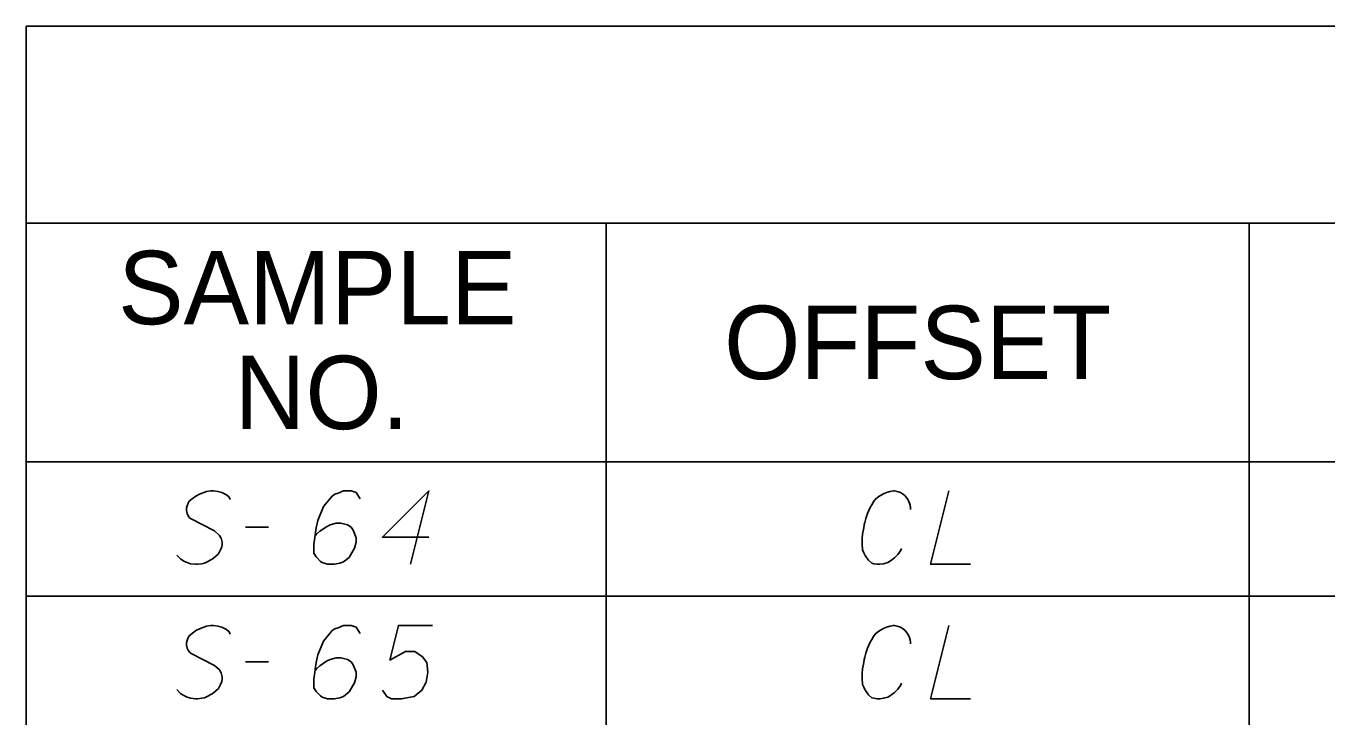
# Model space of a CAD drawing. Extents: x 2074207 to 2076812, y 516372 to 523312.
# Drawn here: x 2076260.6 to 2076345.6, y 518123.4 to 518168.6 of the extents above; entities that cross this region are included whole.
import ezdxf

# ---------------------------------------------------------------- set-up
doc = ezdxf.new("R2010")
doc.units = 0
for name, color, linetype in [('Prop DirtTable_ Soil Test Results - Outline (Major)', 7, 'Continuous'), ('Prop DirtTable_ Soil Test Results - Outline (Minor)', 7, 'Continuous'), ('Prop DirtTable_ Soil Test Results - Tx (Header - Small)', 7, 'Continuous'), ('Prop DirtTable_ Soil Test Results - Tx (Sample Data)', 7, 'Continuous')]:
    doc.layers.add(name, color=color, linetype=linetype)

msp = doc.modelspace()

# ---------------------------------------------------------------- linework, layer by layer
at = {"layer": 'Prop DirtTable_ Soil Test Results - Outline (Major)'}
for p, q in [((2076260.609, 518168.566), (2076260.609, 518140.08)), ((2076260.609, 518168.566), (2076811.903, 518168.566)), ((2076260.609, 518140.08), (2076260.609, 518131.28)), ((2076260.609, 518140.08), (2076811.903, 518140.08)), ((2076260.609, 518140.08), (2076811.903, 518140.08)), ((2076260.609, 518131.28), (2076260.609, 518122.48))]:
    msp.add_line(p, q, dxfattribs=at)
at = {"layer": 'Prop DirtTable_ Soil Test Results - Outline (Minor)'}
for p, q in [((2076260.609, 518155.68), (2076811.903, 518155.68)), ((2076298.545, 518155.68), (2076298.545, 518131.28)), ((2076340.594, 518155.68), (2076340.594, 518131.28)), ((2076260.609, 518131.28), (2076811.903, 518131.28)), ((2076260.609, 518131.28), (2076811.903, 518131.28)), ((2076298.546, 518131.28), (2076298.546, 518122.48)), ((2076340.594, 518131.28), (2076340.594, 518122.48))]:
    msp.add_line(p, q, dxfattribs=at)
at = {"layer": 'Prop DirtTable_ Soil Test Results - Tx (Sample Data)'}
for points in [[(2076273.968, 518137.608), (2076273.897, 518137.759), (2076273.721, 518137.911), (2076273.58, 518137.986), (2076273.403, 518138.062), (2076273.157, 518138.137), (2076272.874, 518138.175), (2076272.698, 518138.175), (2076272.416, 518138.137), (2076271.957, 518137.948), (2076271.71, 518137.835), (2076271.463, 518137.646), (2076271.287, 518137.495), (2076271.216, 518137.381), (2076271.146, 518137.192), (2076271.111, 518137.041), (2076271.111, 518136.89), (2076271.146, 518136.701), (2076271.216, 518136.55), (2076271.322, 518136.399), (2076271.358, 518136.361), (2076272.945, 518135.567), (2076273.262, 518135.265), (2076273.333, 518135.152), (2076273.368, 518135.076), (2076273.439, 518134.811), (2076273.439, 518134.66), (2076273.403, 518134.509), (2076273.333, 518134.32), (2076273.192, 518134.055), (2076272.839, 518133.753), (2076272.733, 518133.678), (2076272.451, 518133.526), (2076272.275, 518133.451), (2076272.098, 518133.413), (2076271.816, 518133.375), (2076271.71, 518133.375), (2076271.358, 518133.413), (2076271.146, 518133.489), (2076270.969, 518133.564), (2076270.723, 518133.715), (2076270.476, 518133.98)], [(2076282.469, 518137.646), (2076282.187, 518138.062), (2076281.87, 518138.175), (2076281.376, 518138.175), (2076281.023, 518138.024), (2076280.811, 518137.948), (2076280.635, 518137.835), (2076280.071, 518137.155), (2076279.683, 518136.248), (2076279.577, 518135.756), (2076279.436, 518134.66), (2076279.436, 518134.093), (2076279.577, 518133.866), (2076279.859, 518133.564), (2076279.965, 518133.489), (2076280.318, 518133.375), (2076280.776, 518133.375), (2076281.129, 518133.451), (2076281.376, 518133.526), (2076281.729, 518133.829), (2076282.081, 518134.433), (2076282.187, 518134.811), (2076282.187, 518135.114), (2076282.011, 518135.605), (2076281.87, 518135.794), (2076281.623, 518135.945), (2076281.199, 518136.059), (2076280.882, 518136.059), (2076280.494, 518135.945), (2076280.247, 518135.832), (2076279.824, 518135.529), (2076279.612, 518135.341), (2076279.506, 518135.227)], [(2076286.949, 518135.152), (2076283.916, 518135.152), (2076286.949, 518138.175), (2076285.75, 518133.375)], [(2076318.45, 518136.966), (2076318.45, 518137.079), (2076318.415, 518137.23), (2076318.38, 518137.381), (2076318.309, 518137.533), (2076318.274, 518137.608), (2076318.168, 518137.759), (2076318.062, 518137.873), (2076317.921, 518137.986), (2076317.78, 518138.062), (2076317.569, 518138.137), (2076317.392, 518138.175), (2076317.322, 518138.175), (2076317.11, 518138.137), (2076316.863, 518138.062), (2076316.687, 518137.986), (2076316.475, 518137.873), (2076316.299, 518137.759), (2076316.122, 518137.608), (2076316.016, 518137.457), (2076315.911, 518137.268), (2076315.805, 518137.079), (2076315.628, 518136.701), (2076315.523, 518136.361), (2076315.452, 518136.096), (2076315.417, 518135.945), (2076315.381, 518135.756), (2076315.311, 518135.341), (2076315.276, 518135.038), (2076315.276, 518134.698), (2076315.311, 518134.32), (2076315.381, 518134.131), (2076315.487, 518133.942), (2076315.558, 518133.829), (2076315.699, 518133.64), (2076315.911, 518133.451), (2076316.052, 518133.413), (2076316.263, 518133.375), (2076316.404, 518133.375), (2076316.44, 518133.375), (2076316.687, 518133.413), (2076316.969, 518133.489), (2076317.145, 518133.602), (2076317.392, 518133.791), (2076317.604, 518134.018), (2076317.78, 518134.244), (2076317.851, 518134.396)], [(2076320.955, 518138.175), (2076319.756, 518133.375), (2076322.366, 518133.375)], [(2076274.956, 518135.794), (2076276.472, 518135.794)], [(2076273.968, 518128.808), (2076273.897, 518128.959), (2076273.721, 518129.111), (2076273.58, 518129.186), (2076273.403, 518129.262), (2076273.157, 518129.337), (2076272.874, 518129.375), (2076272.698, 518129.375), (2076272.416, 518129.337), (2076271.957, 518129.148), (2076271.71, 518129.035), (2076271.463, 518128.846), (2076271.287, 518128.695), (2076271.216, 518128.581), (2076271.146, 518128.392), (2076271.111, 518128.241), (2076271.111, 518128.09), (2076271.146, 518127.901), (2076271.216, 518127.75), (2076271.322, 518127.599), (2076271.358, 518127.561), (2076272.945, 518126.767), (2076273.262, 518126.465), (2076273.333, 518126.352), (2076273.368, 518126.276), (2076273.439, 518126.011), (2076273.439, 518125.86), (2076273.403, 518125.709), (2076273.333, 518125.52), (2076273.192, 518125.255), (2076272.839, 518124.953), (2076272.733, 518124.878), (2076272.451, 518124.726), (2076272.275, 518124.651), (2076272.098, 518124.613), (2076271.816, 518124.575), (2076271.71, 518124.575), (2076271.358, 518124.613), (2076271.146, 518124.689), (2076270.969, 518124.764), (2076270.723, 518124.915), (2076270.476, 518125.18)], [(2076282.469, 518128.846), (2076282.187, 518129.262), (2076281.87, 518129.375), (2076281.376, 518129.375), (2076281.023, 518129.224), (2076280.811, 518129.148), (2076280.635, 518129.035), (2076280.071, 518128.355), (2076279.683, 518127.448), (2076279.577, 518126.956), (2076279.436, 518125.86), (2076279.436, 518125.293), (2076279.577, 518125.066), (2076279.859, 518124.764), (2076279.965, 518124.689), (2076280.318, 518124.575), (2076280.776, 518124.575), (2076281.129, 518124.651), (2076281.376, 518124.726), (2076281.729, 518125.029), (2076282.081, 518125.633), (2076282.187, 518126.011), (2076282.187, 518126.314), (2076282.011, 518126.805), (2076281.87, 518126.994), (2076281.623, 518127.145), (2076281.199, 518127.259), (2076280.882, 518127.259), (2076280.494, 518127.145), (2076280.247, 518127.032), (2076279.824, 518126.729), (2076279.612, 518126.541), (2076279.506, 518126.427)], [(2076287.196, 518129.375), (2076284.974, 518129.375), (2076284.409, 518127.107), (2076285.432, 518127.674), (2076286.032, 518127.674), (2076286.526, 518127.334), (2076286.808, 518126.956), (2076286.879, 518126.314), (2076286.773, 518125.671), (2076286.491, 518125.142), (2076285.997, 518124.726), (2076285.15, 518124.575), (2076284.515, 518124.575), (2076284.198, 518124.726), (2076283.916, 518125.142)], [(2076318.45, 518128.166), (2076318.45, 518128.279), (2076318.415, 518128.43), (2076318.38, 518128.581), (2076318.309, 518128.733), (2076318.274, 518128.808), (2076318.168, 518128.959), (2076318.062, 518129.073), (2076317.921, 518129.186), (2076317.78, 518129.262), (2076317.569, 518129.337), (2076317.392, 518129.375), (2076317.322, 518129.375), (2076317.11, 518129.337), (2076316.863, 518129.262), (2076316.687, 518129.186), (2076316.475, 518129.073), (2076316.299, 518128.959), (2076316.122, 518128.808), (2076316.016, 518128.657), (2076315.911, 518128.468), (2076315.805, 518128.279), (2076315.628, 518127.901), (2076315.523, 518127.561), (2076315.452, 518127.296), (2076315.417, 518127.145), (2076315.381, 518126.956), (2076315.311, 518126.541), (2076315.276, 518126.238), (2076315.276, 518125.898), (2076315.311, 518125.52), (2076315.381, 518125.331), (2076315.487, 518125.142), (2076315.558, 518125.029), (2076315.699, 518124.84), (2076315.911, 518124.651), (2076316.052, 518124.613), (2076316.263, 518124.575), (2076316.404, 518124.575), (2076316.44, 518124.575), (2076316.687, 518124.613), (2076316.969, 518124.689), (2076317.145, 518124.802), (2076317.392, 518124.991), (2076317.604, 518125.218), (2076317.78, 518125.444), (2076317.851, 518125.596)], [(2076320.955, 518129.375), (2076319.756, 518124.575), (2076322.366, 518124.575)], [(2076274.956, 518126.994), (2076276.472, 518126.994)]]:
    msp.add_lwpolyline(points, dxfattribs=at)

# ---------------------------------------------------------------- texts
at = {"layer": 'Prop DirtTable_ Soil Test Results - Tx (Header - Small)'}
for s, p in [('SAMPLE', (2076266.632, 518149.067)), ('OFFSET', (2076306.254, 518145.48)), ('NO.', (2076274.244, 518142.21))]:
    msp.add_text(s, height=4.8, dxfattribs=at).set_placement(p)

doc.saveas('drawing.dxf')
